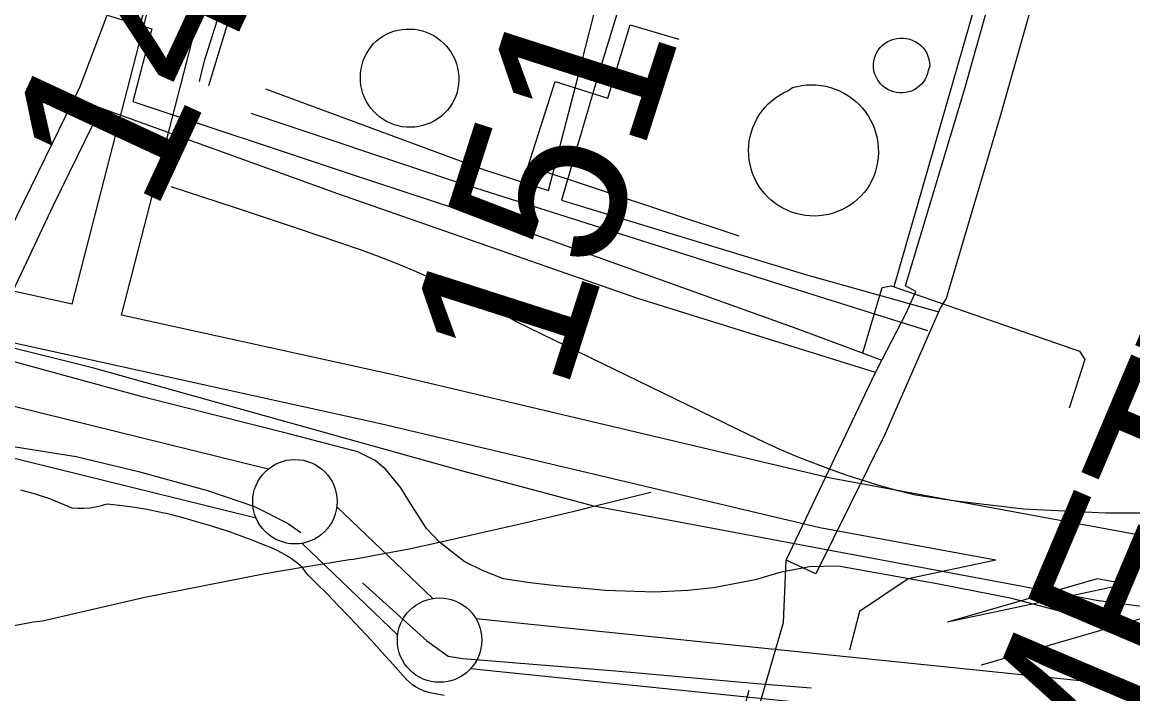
# Model space of a CAD drawing. Extents: x 3677843 to 3715951, y 511991 to 537744.
# Drawn here: x 3710593 to 3711251, y 522887 to 523285 of the extents above; entities that cross this region are included whole.
import ezdxf

# ---------------------------------------------------------------- set-up
doc = ezdxf.new("R2010")
doc.units = 0
for name, color, linetype in [('V-CHAN-NAID', 7, 'Continuous'), ('V-DOMW-TANK', 7, 'Continuous'), ('V-FLOD-BASE', 7, 'Continuous'), ('V-LEVE-TOET', 7, 'Continuous'), ('V-RAIL-TRAK', 7, 'Continuous'), ('V-ROAD-CNTR', 7, 'Continuous'), ('V-SITE-OTLN', 7, 'Continuous'), ('V-SURV-IDEN', 7, 'Continuous'), ('V-SURV-LINE', 7, 'Continuous'), ('V-UTIL-LINE', 7, 'Continuous')]:
    doc.layers.add(name, color=color, linetype=linetype)

msp = doc.modelspace()

# ---------------------------------------------------------------- linework, layer by layer
at = {"layer": 'V-DOMW-TANK'}
for points in [[(3710800.68, 523271.99), (3710802.46, 523273.66), (3710804.37, 523275.17), (3710806.39, 523276.52), (3710808.52, 523277.7), (3710810.74, 523278.69), (3710813.04, 523279.51), (3710815.39, 523280.13), (3710817.79, 523280.55), (3710820.22, 523280.78), (3710822.65, 523280.81), (3710825.08, 523280.64), (3710827.49, 523280.27), (3710829.85, 523279.71), (3710832.17, 523278.95), (3710834.41, 523278), (3710836.57, 523276.87), (3710838.63, 523275.57), (3710840.57, 523274.1), (3710842.39, 523272.48), (3710844.07, 523270.72), (3710845.6, 523268.82), (3710846.96, 523266.81), (3710848.16, 523264.69), (3710849.18, 523262.48), (3710850.01, 523260.19), (3710850.66, 523257.84), (3710851.1, 523255.45), (3710851.35, 523253.02), (3710851.4, 523250.59), (3710851.25, 523248.16), (3710850.9, 523245.75), (3710850.36, 523243.38), (3710849.62, 523241.05), (3710848.69, 523238.8), (3710847.58, 523236.64), (3710846.21, 523234.59), (3710844.66, 523232.66), (3710842.96, 523230.87), (3710841.12, 523229.23), (3710839.14, 523227.75), (3710837.05, 523226.44), (3710834.85, 523225.31), (3710832.57, 523224.37), (3710830.22, 523223.62), (3710827.81, 523223.08), (3710825.37, 523222.73), (3710822.9, 523222.6), (3710820.43, 523222.67), (3710817.98, 523222.95), (3710815.56, 523223.43), (3710813.19, 523224.11), (3710810.88, 523224.99), (3710808.66, 523226.06), (3710806.53, 523227.32), (3710804.52, 523228.75), (3710802.63, 523230.34), (3710800.88, 523232.09), (3710799.29, 523233.97), (3710797.86, 523235.98), (3710796.6, 523238.11), (3710795.53, 523240.33), (3710794.65, 523242.64), (3710793.96, 523245.01), (3710793.47, 523247.43), (3710793.2, 523249.88), (3710793.12, 523252.35), (3710793.25, 523254.82), (3710793.59, 523257.26), (3710794.14, 523259.67), (3710794.88, 523262.02), (3710795.82, 523264.31), (3710796.95, 523266.5), (3710798.26, 523268.6), (3710799.73, 523270.57)], [(3711129.41, 523256.23), (3711128.96, 523254.47), (3711128.34, 523252.76), (3711127.52, 523251.14), (3711126.53, 523249.62), (3711125.38, 523248.21), (3711124.08, 523246.94), (3711122.65, 523245.82), (3711121.1, 523244.87), (3711119.46, 523244.09), (3711117.74, 523243.51), (3711115.97, 523243.11), (3711114.16, 523242.91), (3711112.35, 523242.92), (3711110.55, 523243.13), (3711108.78, 523243.53), (3711107.07, 523244.13), (3711105.44, 523244.91), (3711103.9, 523245.87), (3711102.48, 523247), (3711101.2, 523248.28), (3711100.06, 523249.69), (3711099.09, 523251.22), (3711098.3, 523252.85), (3711097.69, 523254.55), (3711097.27, 523256.32), (3711097.06, 523258.11), (3711097.04, 523259.93), (3711097.22, 523261.74), (3711097.61, 523263.51), (3711098.18, 523265.23), (3711098.95, 523266.88), (3711099.89, 523268.43), (3711100.99, 523269.88), (3711102.35, 523271.22), (3711103.86, 523272.41), (3711105.48, 523273.42), (3711107.22, 523274.24), (3711109.03, 523274.86), (3711110.91, 523275.27), (3711112.81, 523275.46), (3711114.73, 523275.44), (3711116.63, 523275.2), (3711118.49, 523274.75), (3711120.28, 523274.09), (3711121.99, 523273.23), (3711123.59, 523272.18), (3711125.06, 523270.95), (3711126.38, 523269.57), (3711127.53, 523268.05), (3711128.5, 523266.41), (3711129.27, 523264.66), (3711129.84, 523262.84), (3711130.2, 523260.97), (3711130.34, 523259.07)], [(3711049.03, 523246.1), (3711051.79, 523246.82), (3711054.6, 523247.34), (3711057.43, 523247.66), (3711060.29, 523247.77), (3711063.14, 523247.67), (3711065.97, 523247.37), (3711068.78, 523246.86), (3711071.55, 523246.16), (3711074.25, 523245.25), (3711076.89, 523244.15), (3711079.44, 523242.87), (3711081.89, 523241.4), (3711084.22, 523239.77), (3711086.44, 523237.96), (3711088.51, 523236.01), (3711090.44, 523233.9), (3711092.22, 523231.67), (3711093.83, 523229.31), (3711095.26, 523226.84), (3711096.51, 523224.28), (3711097.57, 523221.63), (3711098.44, 523218.91), (3711099.11, 523216.14), (3711099.58, 523213.32), (3711099.84, 523210.48), (3711099.9, 523207.63), (3711099.76, 523204.78), (3711099.4, 523201.95), (3711098.85, 523199.15), (3711098.09, 523196.4), (3711097.14, 523193.71), (3711095.99, 523191.09), (3711094.67, 523188.57), (3711093.16, 523186.15), (3711091.45, 523183.94), (3711089.58, 523181.87), (3711087.58, 523179.93), (3711085.43, 523178.14), (3711083.17, 523176.51), (3711080.79, 523175.05), (3711078.31, 523173.77), (3711075.75, 523172.66), (3711073.12, 523171.75), (3711070.42, 523171.02), (3711067.68, 523170.49), (3711064.91, 523170.16), (3711062.13, 523170.04), (3711059.34, 523170.11), (3711056.56, 523170.38), (3711053.81, 523170.85), (3711051.1, 523171.52), (3711048.45, 523172.38), (3711045.86, 523173.43), (3711043.36, 523174.67), (3711040.95, 523176.08), (3711038.66, 523177.66), (3711036.48, 523179.4), (3711034.43, 523181.29), (3711032.52, 523183.33), (3711030.77, 523185.5), (3711029.17, 523187.79), (3711027.75, 523190.19), (3711026.5, 523192.68), (3711025.44, 523195.26), (3711024.56, 523197.91), (3711023.88, 523200.61), (3711023.39, 523203.36), (3711023.1, 523206.14), (3711023.02, 523208.93), (3711023.13, 523211.71), (3711023.44, 523214.49), (3711023.95, 523217.23), (3711024.66, 523219.93), (3711025.56, 523222.57), (3711026.66, 523225.13), (3711027.92, 523227.62), (3711029.37, 523230), (3711030.99, 523232.28), (3711032.76, 523234.43), (3711034.69, 523236.45), (3711036.75, 523238.33), (3711038.95, 523240.05), (3711041.26, 523241.61), (3711043.68, 523242.99), (3711046.2, 523244.21)]]:
    msp.add_lwpolyline(points, close=True, dxfattribs=at)
at = {"layer": 'V-FLOD-BASE'}
for points in [[(3710180.77, 523103.71), (3710220.04, 523107.12), (3710255.06, 523109.57), (3710269.73, 523109.13), (3710327.5, 523095.07), (3710441.16, 523064.11), (3710516.92, 523048.67), (3710575.16, 523035.56), (3710624.87, 523027.63), (3710661.81, 523018.73), (3710702.54, 523007.47), (3710730.48, 522998.07), (3710749.91, 522988.18), (3710757.97, 522982.52)], [(3710794.48, 522952.79), (3710832.42, 522918.33), (3710845.22, 522909.37), (3710853.74, 522907.97), (3710944.16, 522900.61), (3711027.94, 522893.24), (3711060.13, 522890.48)]]:
    msp.add_lwpolyline(points, dxfattribs=at)
at = {"layer": 'V-LEVE-TOET'}
for points in [[(3711301.21, 522916.01), (3711232.39, 522929.2), (3711178.82, 522943.52), (3711135.73, 522951.93), (3711076.08, 522962.67), (3711059.04, 522962.16), (3711041.54, 522958.81), (3711026.87, 522954.51), (3711002.27, 522949.72), (3710987.13, 522948.26), (3710967.26, 522947.27), (3710938.39, 522948.15), (3710909.04, 522950.92), (3710893.42, 522952.77), (3710877.8, 522955.1), (3710865.95, 522959.8), (3710854.58, 522965.46), (3710839.95, 522976.95), (3710832.36, 522984.98), (3710823.81, 522998.21), (3710817.16, 523009.08), (3710808.14, 523019.94), (3710801.97, 523025.14), (3710791.55, 523030.32), (3710750.82, 523041.1), (3710664.64, 523062.67), (3710567.08, 523089.41)], [(3710758.94, 522961.76), (3710756.08, 522964.18), (3710753.09, 522966.43), (3710749.99, 522968.51), (3710746.79, 522970.4), (3710743.49, 522972.12), (3710740.11, 522973.64), (3710736.66, 522974.96), (3710729.95, 522977.7), (3710723.17, 522980.28), (3710716.32, 522982.71), (3710709.42, 522984.98), (3710702.46, 522987.1), (3710695.45, 522989.06), (3710688.1, 522991.22), (3710680.68, 522993.15), (3710673.21, 522994.85), (3710665.69, 522996.32), (3710658.12, 522997.56), (3710650.52, 522998.57), (3710642.9, 522999.35), (3710639.6, 522998.37), (3710636.25, 522997.61), (3710632.85, 522997.09), (3710629.42, 522996.8), (3710625.99, 522996.75), (3710622.55, 522996.93), (3710609.29, 523002.58), (3710600.72, 523005.27), (3710592.06, 523007.7)], [(3710842.83, 522885.94), (3710835.33, 522887.5), (3710832.93, 522888.06), (3710830.59, 522888.83), (3710828.33, 522889.8), (3710826.16, 522890.97), (3710824.1, 522892.33), (3710822.17, 522893.86), (3710820.38, 522895.55), (3710818.75, 522897.4), (3710812.44, 522904.5), (3710806.08, 522911.55), (3710799.67, 522918.55), (3710793.21, 522925.49), (3710786.72, 522932.38), (3710780.19, 522939.2), (3710773.62, 522945.96), (3710767.03, 522952.65), (3710764.74, 522954.69), (3710762.61, 522956.9), (3710760.68, 522959.27), (3710758.94, 522961.76)]]:
    msp.add_lwpolyline(points, dxfattribs=at)
at = {"layer": 'V-RAIL-TRAK'}
for points in [[(3711121.78, 523004.72), (3711111.59, 523007.31), (3711101.46, 523010.12), (3711091.4, 523013.15), (3711081.4, 523016.41), (3711071.47, 523019.88), (3711061.63, 523023.58), (3711051.87, 523027.49), (3711042.2, 523031.62), (3711032.62, 523035.96), (3711023.14, 523040.51), (3710885.9, 523107.22), (3710875.99, 523112.77), (3710865.98, 523118.13), (3710855.86, 523123.29), (3710845.65, 523128.25), (3710835.34, 523133.01), (3710824.94, 523137.57), (3710814.45, 523141.93), (3710803.89, 523146.08), (3710793.24, 523150.03), (3710755.92, 523162.66), (3710718.54, 523175.08), (3710681.08, 523187.28)], [(3711281.99, 522994.13), (3711234.46, 522994.01), (3711185.92, 522996.4), (3711144.39, 523001.3), (3711121.78, 523004.72)]]:
    msp.add_lwpolyline(points, dxfattribs=at)
at = {"layer": 'V-ROAD-CNTR'}
msp.add_line((3710931.29, 522998.1), (3710965.12, 523006.49), dxfattribs=at)
for points in [[(3710622.4, 523117.87), (3710694.86, 523399.55), (3710892.94, 524021.6), (3710995.65, 524376.48), (3711049.99, 524548.74), (3711066.07, 524594.07)], [(3710651.71, 523111.41), (3710723.71, 523391.25), (3710921.65, 524012.88), (3711024.37, 524367.8), (3711078.45, 524539.21), (3711094.34, 524584.05)], [(3710622.4, 523117.87), (3710565.06, 523130.51), (3710219.85, 523210.11), (3710143.96, 523233.91), (3710111.52, 523261.53)], [(3711169.54, 522966.23), (3711065.29, 522985.44), (3710805.02, 523046.89), (3710558.46, 523101.25), (3710445.27, 523127.35)], [(3711356.96, 522963.79), (3711330.59, 522967.06), (3711071.46, 523014.81), (3710811.7, 523076.14), (3710651.71, 523111.41)], [(3710787.93, 522966.67), (3710821.99, 522972.9), (3710839.95, 522976.95), (3710887.74, 522987.73), (3710922.27, 522995.86), (3710931.29, 522998.1)], [(3710787.93, 522966.67), (3710758.94, 522961.76), (3710736.84, 522958.03), (3710665.41, 522944.13)], [(3711169.54, 522966.23), (3711117.51, 522955.15), (3711088.64, 522935.88), (3711082.85, 522912.82)], [(3711229.54, 522955.17), (3711140.75, 522929.43)], [(3711246.75, 522952), (3711229.54, 522955.17)], [(3711246.75, 522952), (3711140.75, 522929.43)], [(3710665.41, 522944.13), (3710604.93, 522930.02), (3710599.6, 522929.41), (3710594.29, 522928.58), (3710589.02, 522927.54), (3710583.8, 522926.3), (3710578.63, 522924.85), (3710573.53, 522923.2), (3710568.49, 522921.35), (3710563.53, 522919.3), (3710558.65, 522917.06), (3710553.87, 522914.62), (3710549.18, 522912), (3710544.61, 522909.2), (3710540.14, 522906.21), (3710535.8, 522903.05), (3710531.59, 522899.73), (3710527.51, 522896.23), (3710523.58, 522892.59), (3710519.79, 522888.78), (3710516.16, 522884.83)], [(3711295.4, 522943.04), (3711161.52, 522904.21), (3711160.72, 522904.01)]]:
    msp.add_lwpolyline(points, dxfattribs=at)
at = {"layer": 'V-SITE-OTLN'}
for p, q in [((3710634.41, 523080.21), (3710452.31, 523125.34)), ((3710853.81, 523018.85), (3710634.41, 523080.21)), ((3710931.29, 522998.1), (3710853.81, 523018.85)), ((3711043.92, 522977.15), (3710931.29, 522998.1)), ((3711199.82, 522947.74), (3711043.92, 522977.15)), ((3711229.07, 522942.23), (3711199.82, 522947.74)), ((3711264.42, 522937.66), (3711229.07, 522942.23))]:
    msp.add_line(p, q, dxfattribs=at)
at = {"layer": 'V-SURV-LINE'}
for points in [[(3710559.12, 523064.49), (3710738.58, 523020.2)], [(3710731.4, 522991.07), (3710551.94, 523035.36)], [(3710779.19, 522997.87), (3710835.96, 522943.5)], [(3710815.23, 522921.82), (3710758.45, 522976.19)], [(3710861.44, 522931.72), (3711588.72, 522857.05)], [(3711585.65, 522827.21), (3710858.36, 522901.88)]]:
    msp.add_lwpolyline(points, dxfattribs=at)
for centre in [(3710754.39, 523000.84), (3710840.03, 522918.84)]:
    msp.add_circle(centre, 25, dxfattribs=at)
at = {"layer": 'V-UTIL-LINE'}
for p, q in [((3710892.57, 523199.48), (3710889.28, 523189.07)), ((3711017.51, 523158.16), (3710892.57, 523199.48))]:
    msp.add_line(p, q, dxfattribs=at)
for points in [[(3711115.09, 524601.79), (3711097.81, 524550.78), (3711094.05, 524540.83), (3711061.65, 524432.85), (3711050.38, 524395.91), (3711045.68, 524383.59), (3711031.07, 524358.47), (3710993.04, 524230.6), (3710957.82, 524112.68), (3710917.44, 523982.43), (3710877.06, 523847.93), (3710843.72, 523737.58), (3710806.63, 523613.02), (3710770.01, 523489.89), (3710731.51, 523359.17), (3710700.51, 523261.13), (3710697.7, 523249.77)], [(3710703.38, 523247.41), (3710740.48, 523369.13), (3710779.92, 523499.37), (3710824.53, 523648.56), (3710866.31, 523790.17), (3710908.1, 523926.09), (3710951.76, 524074.8), (3710995.43, 524218.78), (3711037.7, 524355.18), (3711052.79, 524379.35), (3711080.01, 524473.12), (3711099.25, 524541.32), (3711103.5, 524547.95), (3711119.48, 524592.95), (3711128.82, 524596.73)], [(3710998.93, 524412.35), (3710958.85, 524277.37), (3710909.55, 524111.14), (3710865.89, 523967.64), (3710829.26, 523845.92), (3710791.24, 523715.68), (3710750.86, 523579.76), (3710710.95, 523447.15), (3710675.27, 523328.28), (3710662.58, 523283.08)], [(3711294.42, 523618.49), (3711260.26, 523628.45), (3711253.58, 523626.27), (3711186.53, 523395.18), (3711189.1, 523389.48), (3711245.94, 523372.33), (3711247.72, 523367.42), (3711241.68, 523342.24), (3711238.35, 523340.66), (3711180.52, 523357.82), (3711174.44, 523355.25), (3711108.97, 523128.19)], [(3711274.41, 523584.51), (3711240.96, 523467.35), (3711206.69, 523351.79), (3711171.96, 523229.13), (3711140.04, 523121.15), (3711136.73, 523115.94), (3711103.79, 523040.61), (3711062.81, 522958.17), (3711045.28, 522966.17), (3711098.02, 523077.04), (3711101.99, 523084.72), (3711116.39, 523112.58), (3711122.04, 523125.37), (3711115.88, 523128.67), (3711151.1, 523245.65), (3711186.29, 523370.67), (3711227.16, 523498.55), (3711260.95, 523616), (3711267.58, 523613.65), (3711261.96, 523590.92)], [(3710736.95, 523245.36), (3710866.73, 523197.4), (3710904.62, 523185.18), (3710921.51, 523250.53), (3710941.18, 523328.18), (3710951.98, 523370.81), (3710959.5, 523393.07)], [(3710971.34, 523387.9), (3710969.5, 523369.91), (3710933.33, 523251.51), (3710912.21, 523179.52), (3711056.66, 523135.38), (3711135.75, 523113.33)], [(3710209.34, 523230.14), (3710348.56, 523194.51), (3710573.03, 523136.36), (3710627.19, 523246.76), (3710643.18, 523288.92), (3710669.7, 523280.94), (3710658.45, 523237.84), (3710785.38, 523195.55), (3710898.11, 523158.43), (3711051.58, 523103.43), (3711101.99, 523084.72)], [(3710892.57, 523199.48), (3710908.53, 523249.65), (3710939.76, 523239.79), (3710952.9, 523283.33), (3710981.77, 523274.88)], [(3711098.2, 523077.4), (3710957.35, 523121.19), (3710779.73, 523183.23), (3710639.52, 523234.01), (3710611.27, 523176.21), (3710583.96, 523118.4), (3710427.21, 523158.26), (3710250.09, 523207.05), (3710206.52, 523220.67)], [(3711129.15, 523101.95), (3711000.8, 523142.34), (3710849.71, 523190.26), (3710728.46, 523230.67)], [(3711090.59, 523088.95), (3711102.06, 523127.68), (3711107.56, 523128.68), (3711218.9, 523090.03), (3711222.05, 523085.12), (3711212.89, 523056.21)], [(3710989.64, 522701.35), (3710992.66, 522753.43), (3711043.74, 522929.26), (3711045.28, 522966.17)], [(3711023.22, 522888.97), (3710981.94, 522735.54), (3710926.05, 522545.54)]]:
    msp.add_lwpolyline(points, dxfattribs=at)

# ---------------------------------------------------------------- texts
at = {"layer": 'V-CHAN-NAID'}
for s, p in [('CHALMETTE REFINING', (3711093.86, 522463.4)), ('NO. 2 (89.0) (4)', (3711211.33, 522410.64))]:
    msp.add_text(s, height=100, rotation=67.05949, dxfattribs=at).set_placement(p)
at = {"layer": 'V-SURV-IDEN'}
for s, rotation, p in [('149+56.1', 65.07149, (3710670.44, 523169.72)), ('151+81.0', 72.20233, (3710914.13, 523063.61))]:
    msp.add_text(s, height=100, rotation=rotation, dxfattribs=at).set_placement(p)

doc.saveas('drawing.dxf')
